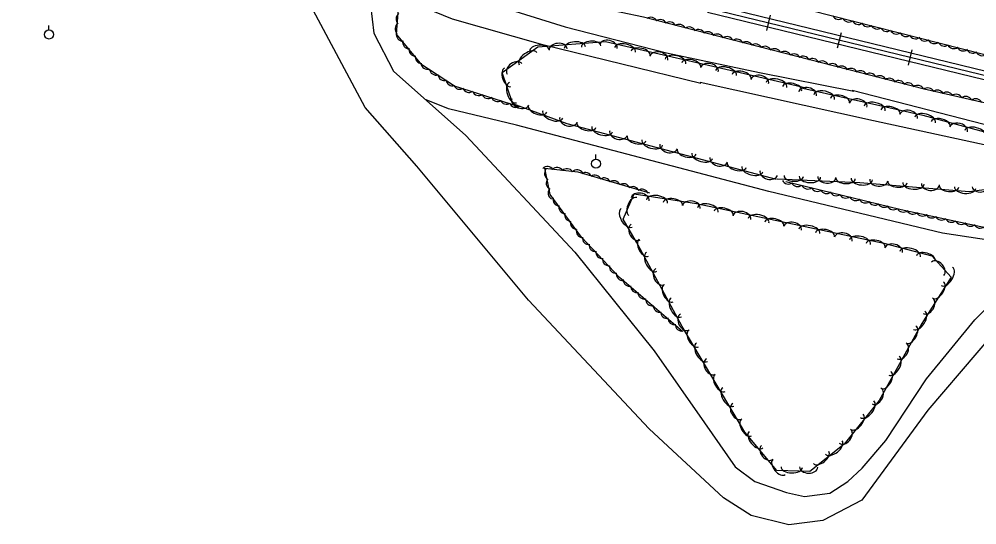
# Model space of a CAD drawing. Extents: x 1441650 to 1491889, y 345904 to 358319.
# Drawn here: x 1454014 to 1454539, y 352088 to 352366 of the extents above; entities that cross this region are included whole.
import ezdxf

# ---------------------------------------------------------------- set-up
doc = ezdxf.new("R2010")
doc.units = 0
for name, color, linetype in [('S_MISC_BOUNDARY', 7, 'Continuous'), ('S_RAILROAD', 7, 'Continuous'), ('S_STREAM', 7, 'Continuous'), ('S_TRAILS', 7, 'Continuous'), ('S_TREE', 7, 'Continuous'), ('S_UTILITY_POLE', 7, 'Continuous')]:
    doc.layers.add(name, color=color, linetype=linetype)

msp = doc.modelspace()

# ---------------------------------------------------------------- linework, layer by layer
at = {"layer": 'S_MISC_BOUNDARY'}
msp.add_lwpolyline([(1454686.77, 352224.39), (1454629.36, 352232.66), (1454608.53, 352232.27), (1454586.68, 352227.2), (1454566.38, 352214.24), (1454512.68, 352151.16), (1454476.34, 352101.87), (1454455.06, 352090.76), (1454436.36, 352088.31), (1454415.71, 352093.38), (1454400.49, 352103.06), (1454359.73, 352141.03), (1454293.57, 352211.64), (1454232.27, 352285.07), (1454203.97, 352317.31), (1454175.42, 352370.8), (1454024.8, 352406.68), (1453982.48, 352410.96), (1453913.66, 352425.74), (1453821.25, 352446.56), (1453775.06, 352443.89), (1453762.03, 352438.86)], dxfattribs=at)
at = {"layer": 'S_RAILROAD'}
for p, q in [((1454424.24, 352359.5), (1454426.29, 352367.93)), ((1454424.71, 352361.41), (1454424.72, 352361.44)), ((1454463.11, 352350.05), (1454465.16, 352358.47)), ((1454464.69, 352356.53), (1454464.66, 352356.43)), ((1454463.58, 352351.95), (1454463.58, 352351.99)), ((1454501.98, 352340.59), (1454504.03, 352349.02)), ((1454503.56, 352347.07), (1454503.53, 352346.97)), ((1454502.44, 352342.5), (1454502.45, 352342.53))]:
    msp.add_line(p, q, dxfattribs=at)
for points in [[(1454833.39, 352264.44), (1454392.26, 352371.74)], [(1454833.94, 352266.71), (1454392.82, 352374.01)], [(1454832.83, 352262.13), (1454391.7, 352369.44)], [(1454425.3, 352363.71), (1454425.27, 352363.71)], [(1454464.16, 352354.25), (1454464.14, 352354.26)], [(1454503.03, 352344.8), (1454503.01, 352344.8)]]:
    msp.add_lwpolyline(points, dxfattribs=at)
at = {"layer": 'S_STREAM'}
for points in [[(1454388.13, 352330.44), (1454301.34, 352351.74), (1454251.8, 352365.75), (1454242.03, 352369.9), (1454232.87, 352377.8), (1454232.52, 352382.87), (1454237.35, 352385.48), (1454257.86, 352381.91), (1454259.92, 352381.42)], [(1454259.11, 352381.82), (1454267.25, 352375.97), (1454313.61, 352361.5), (1454369.24, 352347.29), (1454420.31, 352336.48), (1454471.98, 352326.31)], [(1455050.57, 352099.49), (1455048.19, 352116.22), (1455046.38, 352126.9), (1455045.5, 352141.74), (1455042.9, 352145.46), (1455036.11, 352149.5), (1455019.23, 352159.04), (1455001.89, 352169.65), (1454955.5, 352187.61), (1454918.58, 352206.66), (1454887.33, 352220.94), (1454825.87, 352232.81), (1454765.17, 352243.9), (1454679.04, 352265.83), (1454638.16, 352274.37), (1454571.28, 352290.76), (1454482.71, 352309.97), (1454387.63, 352331.08)], [(1454471.1, 352326.84), (1454549.18, 352306.79), (1454623.89, 352291.03), (1454691.51, 352277.03), (1454779.52, 352255.49), (1454832.51, 352242.57), (1454893.03, 352228.02), (1454923.09, 352220.41), (1454992.68, 352203.26), (1455037.86, 352193.79)]]:
    msp.add_lwpolyline(points, dxfattribs=at)
at = {"layer": 'S_TRAILS'}
for points in [[(1454214.8, 352403.53), (1454206.82, 352373.39), (1454208.65, 352358.18), (1454219.53, 352337.35), (1454259.24, 352301.88), (1454319.02, 352237.9), (1454362.49, 352183.76), (1454390.07, 352144.22), (1454406.89, 352120.14), (1454417.78, 352112.14), (1454435.09, 352106.01), (1454444.99, 352103.91), (1454458.89, 352105.7), (1454468.76, 352112.18), (1454476.58, 352119.44), (1454489.64, 352134.63), (1454511.85, 352168.42), (1454538.41, 352200.75), (1454558.8, 352221.18), (1454581.02, 352236.48), (1454601.95, 352245.1), (1454625.41, 352246.67), (1454663.54, 352240.93), (1454687.4, 352237.14)], [(1454584.47, 352238.62), (1454520.73, 352248.31), (1454425.42, 352271.15), (1454287, 352307.66), (1454249.65, 352316.55), (1454237.31, 352321.62)]]:
    msp.add_lwpolyline(points, dxfattribs=at)
at = {"layer": 'S_TREE'}
for points in [[(1454288.48, 352317.63), (1454252.91, 352329.03), (1454235.01, 352340.76), (1454221.11, 352357.5), (1454222.18, 352371.72), (1454225.51, 352387.52), (1454234.15, 352392.92), (1454356.62, 352367.02), (1454510.53, 352327.65), (1454613.3, 352304.23), (1454719.52, 352277.82)], [(1454962.69, 352294.69), (1455082.43, 352265.99), (1455127.73, 352260.33), (1455171.95, 352246.67), (1455237.79, 352229.12), (1455266.56, 352215.9), (1455276.91, 352188.42), (1455269.69, 352172.72), (1455130.94, 352204.71), (1454988.1, 352241.29), (1454883.15, 352265.69), (1454742.86, 352299.41), (1454579.09, 352337.35), (1454448.11, 352370.53)], [(1454429.51, 352277.78), (1454314.67, 352308.37), (1454284.85, 352319.37), (1454279.01, 352336.54), (1454298.71, 352350.67), (1454335.77, 352353.57), (1454399.4, 352338.98), (1454445.83, 352328.04)], [(1454442.32, 352328.26), (1454509.8, 352313.06), (1454580.27, 352294.11), (1454588.41, 352285.2), (1454578.16, 352276.79), (1454535.2, 352271.1), (1454475.35, 352275.99), (1454429.96, 352277.99)], [(1454378.08, 352194.42), (1454343.51, 352224.09), (1454322.6, 352246.22), (1454305.38, 352269.59), (1454302.55, 352284.1), (1454320.51, 352282.11), (1454359.84, 352270.42)], [(1454703.02, 352246.47), (1454605.13, 352270.15), (1454578.37, 352262.04), (1454562.23, 352250.36), (1454544.17, 352251.35), (1454497.93, 352261.14), (1454434.69, 352276.45)], [(1454352.76, 352243.48), (1454345.41, 352256.03), (1454351.5, 352269.87), (1454385.69, 352264.56), (1454488.39, 352242.83), (1454514.86, 352235.91), (1454525.33, 352224.29), (1454509.26, 352198.74), (1454485.83, 352156.53), (1454466.73, 352132.63), (1454447.83, 352117.62), (1454429.74, 352118.11), (1454412.2, 352139.08), (1454377.85, 352197.09), (1454352.36, 352244.23)]]:
    msp.add_lwpolyline(points, dxfattribs=at)
for centre, start, end in [((1454224.48, 352365.85), 124.8998, 226.4967), ((1454224.01, 352360.53), 124.8998, 226.4967), ((1454303.91, 352281.27), 32.8962, 134.4932), ((1454305.93, 352281.07), 140.2349, 241.8318), ((1454309.19, 352280.72), 32.8962, 134.4932), ((1454314.59, 352280.12), 32.8962, 134.4932), ((1454320.2, 352279.47), 32.8962, 134.4932), ((1454324.83, 352277.97), 22.6475, 124.2444), ((1454306.87, 352275.82), 140.2349, 241.8318), ((1454329.91, 352276.54), 22.6475, 124.2444), ((1454335.01, 352275.06), 22.6475, 124.2444), ((1454340.22, 352273.51), 22.6475, 124.2444), ((1454307.92, 352270.27), 140.2349, 241.8318), ((1454345.63, 352271.87), 22.6475, 124.2444), ((1454350.72, 352270.28), 22.6475, 124.2444), ((1454355.8, 352268.84), 22.6475, 124.2444), ((1454310.61, 352266.91), 165.5819, 267.1788), ((1454313.79, 352262.66), 165.5819, 267.1788), ((1454316.98, 352258.45), 165.5819, 267.1788), ((1454320.09, 352254.11), 165.5819, 267.1788), ((1454323.41, 352249.55), 165.5819, 267.1788), ((1454326.73, 352245.66), 172.572, 274.1689), ((1454330.4, 352241.83), 172.572, 274.1689), ((1454334.08, 352238.04), 172.572, 274.1689), ((1454337.69, 352234.12), 172.572, 274.1689), ((1454341.54, 352229.99), 172.572, 274.1689), ((1454345.28, 352226.03), 172.572, 274.1689), ((1454349.11, 352222.78), 178.5691, 280.166), ((1454353.17, 352219.39), 178.5691, 280.166), ((1454357.17, 352215.86), 178.5691, 280.166), ((1454361.44, 352212.16), 178.5691, 280.166), ((1454365.56, 352208.62), 178.5691, 280.166), ((1454369.61, 352205.19), 178.5691, 280.166), ((1454373.67, 352201.81), 178.5691, 280.166), ((1454377.67, 352198.28), 178.5691, 280.166)]:
    msp.add_arc(centre, 3.64, start, end, dxfattribs=at)
for centre, major_axis, ratio, start_param, end_param in [((1454360.63, 352363.17), (-2.97, -2.12), 0.999955, 2.955422, 4.728623), ((1454365.77, 352361.93), (-2.97, -2.12), 0.999955, 2.955422, 4.728623), ((1454463.8, 352369.3), (1.4, 3.37), 0.999893, 2.399999, 4.173199), ((1454469.27, 352367.88), (1.4, 3.37), 0.999893, 2.399999, 4.173199), ((1454370.91, 352360.65), (-2.97, -2.12), 0.999955, 2.955422, 4.728623), ((1454376.18, 352359.3), (-2.97, -2.12), 0.999955, 2.955422, 4.728623), ((1454381.65, 352357.87), (-2.97, -2.12), 0.999955, 2.955422, 4.728623), ((1454386.8, 352356.48), (-2.97, -2.12), 0.999955, 2.955422, 4.728623), ((1454474.54, 352366.54), (1.4, 3.37), 0.999893, 2.399999, 4.173199), ((1454479.69, 352365.28), (1.4, 3.37), 0.999893, 2.399999, 4.173199), ((1454484.83, 352364.05), (1.4, 3.37), 0.999893, 2.399999, 4.173199), ((1454489.98, 352362.67), (1.4, 3.37), 0.999893, 2.399999, 4.173199), ((1454224.67, 352357.33), (2.33, -2.8), 0.999989, 3.825789, 5.598989), ((1454391.93, 352355.24), (-2.97, -2.12), 0.999955, 2.955422, 4.728623), ((1454397.08, 352353.96), (-2.97, -2.12), 0.999955, 2.955422, 4.728623), ((1454402.35, 352352.61), (-2.97, -2.12), 0.999955, 2.955422, 4.728623), ((1454495.45, 352361.25), (1.4, 3.37), 0.999893, 2.399999, 4.173199), ((1454500.72, 352359.91), (1.4, 3.37), 0.999893, 2.399999, 4.173199), ((1454505.87, 352358.65), (1.4, 3.37), 0.999893, 2.399999, 4.173199), ((1454511.01, 352357.42), (1.4, 3.37), 0.999893, 2.399999, 4.173199), ((1454228.14, 352353.14), (2.33, -2.8), 0.999989, 3.825789, 5.598989), ((1454231.56, 352349.08), (2.33, -2.8), 0.999989, 3.825788, 5.598989), ((1454299.51, 352348.61), (-5.33, -0.42), 0.540699, 3.141593, 6.283185), ((1454309.8, 352349.15), (-4.94, -0.39), 0.685311, 3.141593, 6.283185), ((1454319.01, 352350.13), (-5.85, -0.46), 0.55008, 3.141593, 6.283185), ((1454327.85, 352350.82), (-5.33, -0.42), 0.540699, 3.141593, 6.283185), ((1454337.37, 352350.76), (-4.83, 1.11), 0.685311, 3.141593, 6.283185), ((1454346.46, 352348.94), (-5.72, 1.31), 0.55008, 3.141593, 6.283185), ((1454355.1, 352346.96), (-5.21, 1.2), 0.540699, 3.141593, 6.283185), ((1454407.81, 352351.18), (-2.97, -2.12), 0.999955, 2.955422, 4.728623), ((1454412.96, 352349.79), (-2.97, -2.12), 0.999955, 2.955422, 4.728623), ((1454418.1, 352348.55), (-2.97, -2.12), 0.999955, 2.955422, 4.728623), ((1454423.24, 352347.27), (-2.97, -2.12), 0.999955, 2.955422, 4.728623), ((1454516.16, 352356.04), (1.4, 3.37), 0.999893, 2.399999, 4.173199), ((1454521.63, 352354.62), (1.4, 3.37), 0.999893, 2.399999, 4.173199), ((1454526.9, 352353.28), (1.4, 3.37), 0.999893, 2.399999, 4.173199), ((1454532.05, 352352.01), (1.4, 3.37), 0.999893, 2.399999, 4.173199), ((1454234.99, 352345.07), (2.33, -2.8), 0.999989, 3.825788, 5.598989), ((1454293.26, 352344.15), (-4.77, -3.42), 0.55008, 3.141593, 6.283185), ((1454365.08, 352344.41), (-4.83, 1.11), 0.685311, 3.141593, 6.283185), ((1454374.16, 352342.59), (-5.72, 1.31), 0.55008, 3.141593, 6.283185), ((1454428.51, 352345.92), (-2.97, -2.12), 0.999955, 2.955422, 4.728623), ((1454433.98, 352344.49), (-2.97, -2.12), 0.999955, 2.955422, 4.728623), ((1454439.13, 352343.09), (-2.97, -2.12), 0.999955, 2.955422, 4.728623), ((1454444.26, 352341.85), (-2.97, -2.12), 0.999955, 2.955422, 4.728623), ((1454537.19, 352350.79), (1.4, 3.37), 0.999893, 2.399999, 4.173199), ((1454542.34, 352349.41), (1.4, 3.37), 0.999893, 2.399999, 4.173199), ((1454238.15, 352341.89), (-1.43, -3.35), 0.999497, 5.218677, 6.991877), ((1454285.89, 352338.54), (-4.03, -2.89), 0.685311, 3.141593, 6.283185), ((1454382.81, 352340.61), (-5.21, 1.2), 0.540699, 3.141593, 6.283185), ((1454392.79, 352338.05), (-4.83, 1.11), 0.685311, 3.141593, 6.283185), ((1454401.86, 352336.22), (-5.71, 1.35), 0.55008, 3.141593, 6.283185), ((1454449.41, 352340.57), (-2.97, -2.12), 0.999955, 2.955422, 4.728623), ((1454454.68, 352339.22), (-2.97, -2.12), 0.999955, 2.955422, 4.728623), ((1454460.14, 352337.79), (-2.97, -2.12), 0.999955, 2.955422, 4.728623), ((1454465.29, 352336.4), (-2.97, -2.12), 0.999955, 2.955422, 4.728623), ((1454242.85, 352338.76), (-1.43, -3.35), 0.999497, 5.218677, 6.991877), ((1454247.4, 352335.78), (-1.43, -3.35), 0.999497, 5.218677, 6.991877), ((1454282.15, 352333.87), (1.72, -5.06), 0.540699, 3.141593, 6.283185), ((1454410.49, 352334.19), (-5.2, 1.23), 0.540699, 3.141593, 6.283185), ((1454420.46, 352331.57), (-4.82, 1.14), 0.685311, 3.141593, 6.283185), ((1454470.43, 352335.16), (-2.97, -2.12), 0.999955, 2.955422, 4.728623), ((1454475.57, 352333.88), (-2.97, -2.12), 0.999955, 2.955422, 4.728623), ((1454480.85, 352332.53), (-2.97, -2.12), 0.999955, 2.955422, 4.728623), ((1454486.31, 352331.1), (-2.97, -2.12), 0.999955, 2.955422, 4.728623), ((1454251.85, 352332.9), (-1.43, -3.35), 0.999497, 5.218677, 6.991877), ((1454255.9, 352330.94), (0.8, 3.55), 0.997629, 2.16653, 3.93973), ((1454285.01, 352325.47), (1.89, -5.56), 0.55008, 3.141593, 6.283185), ((1454429.53, 352329.7), (-5.71, 1.35), 0.55008, 3.141593, 6.283185), ((1454438.16, 352327.67), (-5.2, 1.23), 0.540699, 3.141593, 6.283185), ((1454446.63, 352324.85), (-4.83, 1.09), 0.684218, 3.142059, 6.283651), ((1454491.46, 352329.71), (-2.97, -2.12), 0.999955, 2.955422, 4.728623), ((1454496.59, 352328.47), (-2.97, -2.12), 0.999955, 2.955422, 4.728623), ((1454501.74, 352327.19), (-2.97, -2.12), 0.999955, 2.955422, 4.728623), ((1454507.01, 352325.84), (-2.97, -2.12), 0.999955, 2.955422, 4.728623), ((1454260.94, 352329.25), (0.8, 3.55), 0.997629, 2.16653, 3.93973), ((1454266.3, 352327.5), (0.8, 3.55), 0.997629, 2.16653, 3.93973), ((1454271.47, 352325.84), (0.8, 3.55), 0.997629, 2.16653, 3.93973), ((1454455.72, 352323.07), (-5.72, 1.29), 0.549203, 3.141877, 6.28347), ((1454464.37, 352321.12), (-5.22, 1.18), 0.539837, 3.141869, 6.283461), ((1454512.56, 352324.46), (-3.55, 0.81), 0.999981, 3.825789, 5.598989), ((1454517.74, 352323.2), (-3.55, 0.81), 0.999981, 3.825789, 5.598989), ((1454522.91, 352322.1), (-3.55, 0.81), 0.999981, 3.825789, 5.598989), ((1454528.09, 352320.96), (-3.55, 0.81), 0.999981, 3.825789, 5.598989), ((1454533.39, 352319.74), (-3.55, 0.81), 0.999981, 3.825789, 5.598989), ((1454276.52, 352324.26), (0.8, 3.55), 0.997629, 2.16653, 3.93973), ((1454281.56, 352322.72), (0.8, 3.55), 0.997629, 2.16653, 3.93973), ((1454286.6, 352321.03), (0.8, 3.55), 0.997629, 2.16653, 3.93973), ((1454288.99, 352320.38), (4.65, -1.72), 0.685311, 3.141593, 6.283185), ((1454298.56, 352316.57), (5.02, -1.85), 0.540699, 3.141593, 6.283185), ((1454474.36, 352318.6), (-4.83, 1.09), 0.684218, 3.142059, 6.283651), ((1454483.45, 352316.82), (-5.72, 1.29), 0.549203, 3.141877, 6.28347), ((1454538.89, 352318.46), (-3.55, 0.81), 0.999981, 3.825789, 5.598989), ((1454306.88, 352313.5), (5.51, -2.03), 0.55008, 3.141593, 6.283185), ((1454492.1, 352314.87), (-5.22, 1.18), 0.539837, 3.141869, 6.283461), ((1454502.09, 352312.36), (-4.83, 1.09), 0.684218, 3.142059, 6.283651), ((1454511.08, 352310.52), (-5.67, 1.52), 0.54941, 3.140395, 6.281987), ((1454315.45, 352310.62), (4.79, -1.28), 0.685311, 3.141593, 6.283185), ((1454325.34, 352307.72), (5.17, -1.38), 0.540699, 3.141593, 6.283185), ((1454519.64, 352308.22), (-5.16, 1.38), 0.540041, 3.140432, 6.282025), ((1454529.51, 352305.3), (-4.79, 1.28), 0.684476, 3.139632, 6.281225), ((1454333.91, 352305.44), (5.67, -1.51), 0.55008, 3.141593, 6.283185), ((1454342.92, 352303.31), (4.79, -1.28), 0.685311, 3.141593, 6.283185), ((1454538.52, 352303.14), (-5.67, 1.52), 0.54941, 3.140395, 6.281987), ((1454352.81, 352300.4), (5.17, -1.38), 0.540699, 3.141593, 6.283185), ((1454361.38, 352298.12), (5.67, -1.51), 0.55008, 3.141593, 6.283185), ((1454370.39, 352295.99), (4.79, -1.28), 0.685311, 3.141593, 6.283185), ((1454380.28, 352293.09), (5.17, -1.38), 0.540699, 3.141593, 6.283185), ((1454388.85, 352290.81), (5.67, -1.51), 0.55008, 3.141593, 6.283185), ((1454397.86, 352288.68), (4.79, -1.28), 0.685311, 3.141593, 6.283185), ((1454407.75, 352285.77), (5.17, -1.38), 0.540699, 3.141593, 6.283185), ((1454416.32, 352283.49), (5.67, -1.51), 0.55008, 3.141593, 6.283185), ((1454425.33, 352281.36), (4.79, -1.28), 0.685311, 3.141593, 6.283185), ((1454436.09, 352278.92), (3.54, -0.86), 0.999997, 3.825788, 5.598989), ((1454439.06, 352279.71), (5.34, -0.24), 0.539783, 3.141593, 6.283185), ((1454447.92, 352279.32), (5.86, -0.26), 0.549148, 3.141593, 6.283185), ((1454457.18, 352279.17), (4.95, -0.22), 0.68415, 3.141593, 6.283185), ((1454467.46, 352278.46), (5.34, -0.24), 0.539783, 3.141593, 6.283185), ((1454476.39, 352278.03), (5.85, -0.48), 0.549152, 3.141593, 6.283185), ((1454485.64, 352277.54), (4.94, -0.4), 0.684155, 3.141593, 6.283185), ((1454495.89, 352276.44), (5.33, -0.44), 0.539788, 3.141593, 6.283185), ((1454504.73, 352275.72), (5.85, -0.48), 0.549152, 3.141593, 6.283185), ((1454441.26, 352277.6), (3.54, -0.86), 0.999997, 3.825788, 5.598989), ((1454446.74, 352276.24), (3.54, -0.86), 0.999997, 3.825789, 5.598989), ((1454452.02, 352274.95), (3.54, -0.86), 0.999997, 3.825789, 5.598989), ((1454457.19, 352273.74), (3.54, -0.86), 0.999997, 3.825788, 5.598989), ((1454462.34, 352272.57), (3.54, -0.86), 0.999997, 3.825788, 5.598989), ((1454513.98, 352275.22), (4.94, -0.4), 0.684155, 3.141593, 6.283185), ((1454524.22, 352274.12), (5.33, -0.44), 0.539788, 3.141593, 6.283185), ((1454533.06, 352273.4), (5.85, -0.48), 0.549152, 3.141593, 6.283185), ((1454541.77, 352274.37), (4.91, 0.65), 0.684171, 3.14188, 6.283472), ((1454350.79, 352262.98), (-2.15, -4.89), 0.5407, 3.141592, 6.283185), ((1454354.8, 352266.95), (-4.9, 0.76), 0.685311, 3.141593, 6.283185), ((1454363.99, 352265.78), (-5.8, 0.9), 0.55008, 3.141593, 6.283185), ((1454372.76, 352264.42), (-5.28, 0.82), 0.540699, 3.141593, 6.283185), ((1454382.89, 352262.58), (-4.9, 0.76), 0.685311, 3.141593, 6.283185), ((1454467.51, 352271.24), (3.54, -0.86), 0.999997, 3.825788, 5.598989), ((1454472.99, 352269.88), (3.54, -0.86), 0.999997, 3.825789, 5.598989), ((1454478.27, 352268.6), (3.54, -0.86), 0.999997, 3.825789, 5.598989), ((1454483.44, 352267.39), (3.54, -0.86), 0.999997, 3.825788, 5.598989), ((1454347.41, 352256.81), (2.97, -5.06), 0.550218, 3.141592, 6.283185), ((1454391.9, 352261.08), (-5.74, 1.21), 0.55008, 3.141593, 6.283185), ((1454400.58, 352259.24), (-5.23, 1.11), 0.540699, 3.141593, 6.283185), ((1454410.6, 352256.85), (-4.85, 1.03), 0.685311, 3.141593, 6.283185), ((1454488.59, 352266.21), (3.54, -0.86), 0.999997, 3.825788, 5.598989), ((1454493.76, 352264.89), (3.54, -0.86), 0.999997, 3.825788, 5.598989), ((1454499.17, 352263.56), (1.74, 3.2), 0.999958, 2.543279, 4.31648), ((1454504.49, 352262.44), (1.74, 3.2), 0.999958, 2.543279, 4.31648), ((1454419.72, 352255.19), (-5.74, 1.21), 0.55008, 3.141593, 6.283185), ((1454428.39, 352253.36), (-5.23, 1.11), 0.540699, 3.141593, 6.283185), ((1454509.69, 352261.37), (1.74, 3.2), 0.999958, 2.543279, 4.31648), ((1454514.87, 352260.35), (1.74, 3.2), 0.999958, 2.543279, 4.31648), ((1454520.07, 352259.17), (1.74, 3.2), 0.999958, 2.543279, 4.31648), ((1454525.59, 352257.97), (1.74, 3.2), 0.999958, 2.543279, 4.31648), ((1454530.91, 352256.84), (1.74, 3.2), 0.999958, 2.543279, 4.31648), ((1454352.31, 352248.96), (2.51, -4.27), 0.685483, 3.141591, 6.283184), ((1454438.42, 352250.97), (-4.85, 1.03), 0.685311, 3.141593, 6.283185), ((1454447.53, 352249.31), (-5.74, 1.21), 0.55008, 3.141593, 6.283185), ((1454456.2, 352247.47), (-5.23, 1.11), 0.540699, 3.141593, 6.283185), ((1454536.11, 352255.78), (1.74, 3.2), 0.999958, 2.543279, 4.31648), ((1454541.29, 352254.76), (1.74, 3.2), 0.999958, 2.543279, 4.31648), ((1454356.85, 352240.39), (2.54, -4.7), 0.540699, 3.141593, 6.283185), ((1454466.23, 352245.08), (-4.85, 1.03), 0.685311, 3.141593, 6.283185), ((1454475.34, 352243.42), (-5.74, 1.21), 0.55008, 3.141593, 6.283185), ((1454484.01, 352241.58), (-5.23, 1.11), 0.540699, 3.141593, 6.283185), ((1454493.86, 352238.93), (-4.79, 1.25), 0.685311, 3.141593, 6.283185), ((1454502.88, 352236.84), (-5.68, 1.48), 0.55008, 3.141593, 6.283185), ((1454361.07, 352232.59), (2.79, -5.16), 0.55008, 3.141593, 6.283185), ((1454511.46, 352234.6), (-5.17, 1.35), 0.540699, 3.141593, 6.283185), ((1454365.7, 352224.57), (2.36, -4.36), 0.685311, 3.141593, 6.283185), ((1454518.01, 352228.85), (-3.32, 3.68), 0.685311, 3.141593, 6.283185), ((1454523.02, 352224.6), (3.12, 4.97), 0.55008, 3.141593, 6.283185), ((1454370.37, 352215.38), (2.54, -4.7), 0.540699, 3.141593, 6.283185), ((1454518.3, 352217.09), (2.85, 4.53), 0.540699, 3.141593, 6.283185), ((1454374.59, 352207.58), (2.79, -5.16), 0.55008, 3.141593, 6.283185), ((1454512.59, 352208.51), (2.64, 4.19), 0.685311, 3.141593, 6.283185), ((1454379.22, 352199.56), (2.36, -4.36), 0.685311, 3.141593, 6.283185), ((1454507.88, 352200.53), (3.12, 4.97), 0.55008, 3.141593, 6.283185), ((1454503.48, 352192.7), (2.59, 4.67), 0.540699, 3.141593, 6.283185), ((1454384.15, 352190.62), (2.72, -4.6), 0.540699, 3.141593, 6.283185), ((1454388.67, 352182.99), (2.99, -5.05), 0.55008, 3.141593, 6.283185), ((1454498.25, 352183.82), (2.4, 4.33), 0.685311, 3.141593, 6.283185), ((1454393.61, 352175.15), (2.52, -4.26), 0.685311, 3.141593, 6.283185), ((1454493.99, 352175.6), (2.85, 5.13), 0.55008, 3.141593, 6.283185), ((1454489.69, 352167.85), (2.59, 4.67), 0.540699, 3.141593, 6.283185), ((1454398.63, 352166.16), (2.72, -4.6), 0.540699, 3.141593, 6.283185), ((1454403.15, 352158.53), (2.99, -5.05), 0.55008, 3.141593, 6.283185), ((1454484.46, 352158.97), (2.4, 4.33), 0.685311, 3.141593, 6.283185), ((1454479.31, 352151.77), (3.66, 4.58), 0.55008, 3.141593, 6.283185), ((1454408.09, 352150.69), (2.52, -4.26), 0.685311, 3.141593, 6.283185), ((1454413.12, 352141.7), (2.72, -4.6), 0.540699, 3.141593, 6.283185), ((1454473.77, 352144.84), (3.34, 4.18), 0.540699, 3.141593, 6.283185), ((1454467.13, 352136.96), (3.09, 3.87), 0.685311, 3.141593, 6.283185), ((1454418.37, 352135.01), (3.76, -4.5), 0.55008, 3.141593, 6.283185), ((1454461, 352130.8), (4.6, 3.65), 0.55008, 3.141593, 6.283185), ((1454424.51, 352128.07), (3.18, -3.8), 0.685311, 3.141593, 6.283185), ((1454430.92, 352120), (3.43, -4.1), 0.540699, 3.141593, 6.283185), ((1454454.06, 352125.28), (4.19, 3.33), 0.540699, 3.141593, 6.283185), ((1454437.97, 352120.01), (5.87, -0.16), 0.55008, 3.141593, 6.283185), ((1454447.23, 352120.02), (4.95, -0.13), 0.685311, 3.141593, 6.283185)]:
    msp.add_ellipse(centre, major_axis=major_axis, ratio=ratio, start_param=start_param, end_param=end_param, dxfattribs=at)
at = {"layer": 'S_UTILITY_POLE'}
for p, q in [((1454030.38, 352359.93), (1454030.38, 352362.41)), ((1454330.41, 352289.01), (1454330.41, 352291.49))]:
    msp.add_line(p, q, dxfattribs=at)
for centre in [(1454030.52, 352357.41), (1454330.55, 352286.49)]:
    msp.add_circle(centre, 2.5, dxfattribs=at)

doc.saveas('drawing.dxf')
